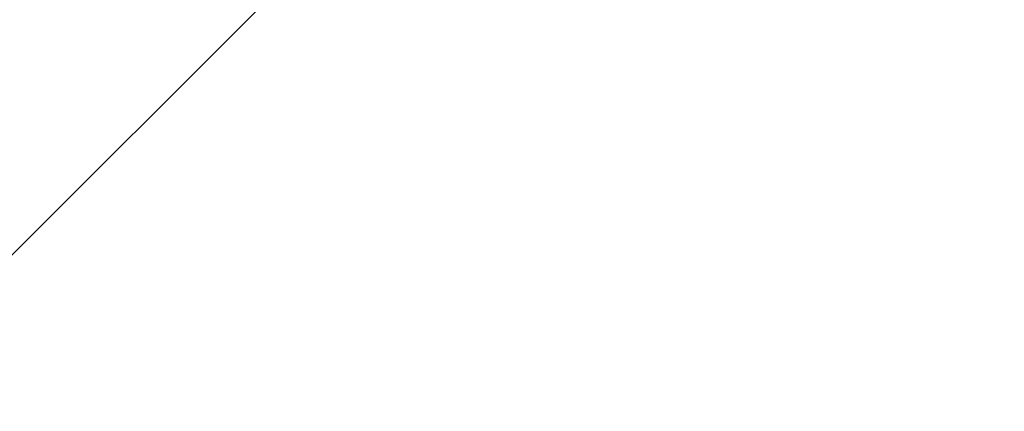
# Model space of a CAD drawing. Header units: millimetres. Extents: x -3395 to 5934498, y -177084 to 63013.
# Tile 285 of 652: x 109335 to 109420, y -48051 to -48017. Entities that reach past the tile are written whole.
import ezdxf

# ---------------------------------------------------------------- set-up
doc = ezdxf.new("R2010")
doc.units = ezdxf.units.MM

msp = doc.modelspace()

# ---------------------------------------------------------------- hatches: boundary and pattern name
at = {"lineweight": 9}
h = msp.add_hatch(dxfattribs=at)
h.set_pattern_fill('ANSI33', color=256, scale=50)
h.set_pattern_definition([(45, (0, -1340.02), (-224.5064, 224.5064), []), (45, (224.5, -1340.02), (-224.5064, 224.5064), [158.75, -79.375])])
h.paths.add_polyline_path([(109576.98347, -47713.05646), (109142.98347, -47707.2569), (109142.98347, -47636.98964), (109008.33601, -47636.98964, -1), (108987.63094, -47636.98964), (108852.98347, -47636.98964), (108852.98347, -47902.76692), (108952.98347, -47902.76692), (108952.98347, -47912.76692), (108852.98347, -47912.76692), (108852.98347, -48072.76692), (108952.98347, -48072.76692), (108952.98347, -48082.7669), (109130.9978, -48082.76692, -0.41421352), (109127.99781, -48079.76692), (109127.99781, -48076.76692), (109174.39781, -48076.76692), (109174.39781, -48066.76692), (109299.48485, -48066.76692), (109299.48485, -48064.76692), (109459.48485, -48064.76692), (109577.25974, -48066.76692)])
h.paths.add_polyline_path([(109577.27224, -48082.76692), (109187.99781, -48082.76692), (109187.99781, -48116.76692), (109176.98347, -48116.76945), (109176.98343, -48260.05642), (109176.98331, -48521.69973), (109577.61507, -48521.69973)])
edge = h.paths.add_edge_path()
edge.add_line((109142.98347, -46516.26793), (109139.48347, -46516.26793))
edge.add_arc((109139.48347, -46512.76793), 3.5, 180, 270, ccw=False)
edge.add_line((109135.98347, -46512.76793), (109135.98347, -46496.76793))
edge.add_arc((109128.98347, -46496.76793), 7, 0, 90)
edge.add_line((109128.98347, -46489.76793), (109084.98347, -46489.76793))
edge.add_arc((109084.98347, -46487.76793), 2, 180, 270, ccw=False)
edge.add_line((109082.98347, -46487.76793), (109082.98347, -46484.76793))
edge.add_arc((109084.98347, -46484.76793), 2, 90, 180, ccw=False)
edge.add_line((109084.98347, -46482.76793), (108992.98347, -46482.76793))
edge.add_line((108992.98347, -46482.76793), (108992.98347, -46782.76793))
edge.add_line((108992.98347, -46782.76793), (108852.98347, -46782.76793))
edge.add_line((108852.98347, -46782.76793), (108852.98347, -47636.98964))
edge.add_line((108852.98347, -47636.98964), (108987.63094, -47636.98964))
edge.add_arc((108997.98347, -47636.98964), 10.35253, 0, 180, ccw=False)
edge.add_line((109008.33601, -47636.98964), (109142.98347, -47636.98964))
edge.add_line((109142.98347, -47636.98964), (109142.98347, -47131.80114))
edge.add_line((109142.98347, -47131.80114), (109095.4832, -47131.80114))
edge.add_line((109095.4832, -47131.80114), (109095.4832, -47128.66078))
edge.add_line((109095.4832, -47128.66078), (109142.98347, -47128.66078))
edge.add_line((109142.98347, -47128.66078), (109142.98347, -46516.26793))

doc.saveas('drawing.dxf')
